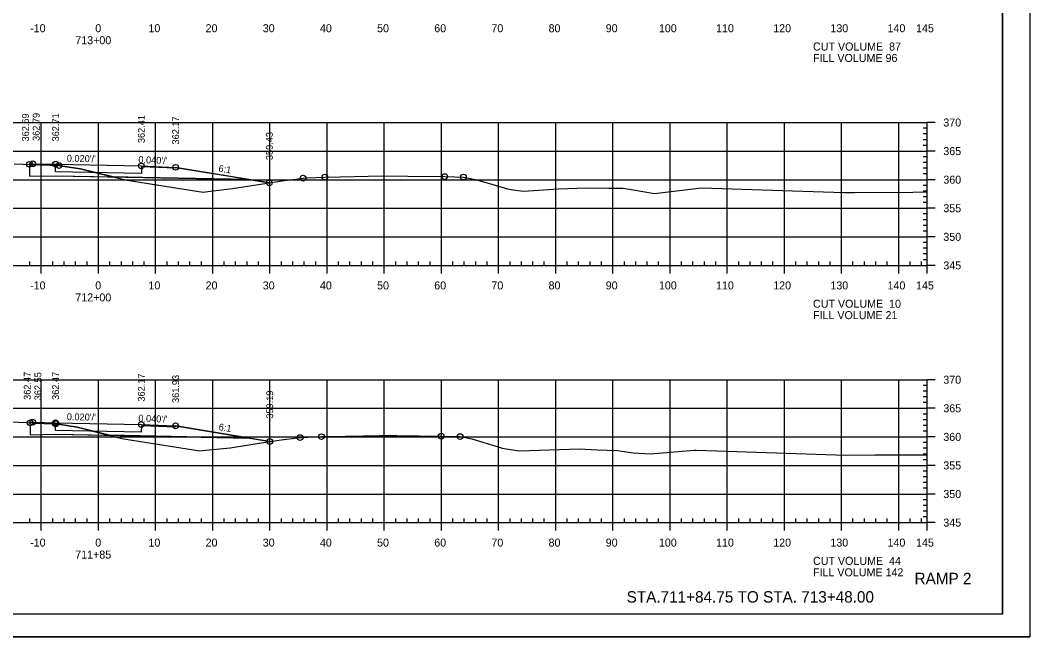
# Model space of a CAD drawing. Extents: x 1359801 to 1362404, y 372415 to 374228.
# Drawn here: x 1360573.8 to 1360750.5, y 373374.6 to 373482.5 of the extents above; entities that cross this region are included whole.
import ezdxf

# ---------------------------------------------------------------- set-up
doc = ezdxf.new("R2010")
doc.units = 0
for name, color, linetype in [('S_DRG_PT_SYM', 7, 'Continuous'), ('S_ELECTRIC_UTILITIES_ANNOT', 7, 'Continuous'), ('S_IRON_PIN', 7, 'Continuous'), ('S_MAILBOX', 7, 'Continuous'), ('S_PRIMARY_CTL', 7, 'Continuous'), ('S_SANITARY_SEWER', 7, 'Continuous'), ('S_SHOULDER', 7, 'Continuous'), ('S_SIGN', 7, 'Continuous'), ('S_UNDERGROUND_CABLE', 7, 'Continuous'), ('S_UTL_PT_SYM', 7, 'Continuous'), ('S_WATER_UTILITIES', 7, 'Continuous')]:
    doc.layers.add(name, color=color, linetype=linetype)

msp = doc.modelspace()

# ---------------------------------------------------------------- linework, layer by layer
at = {"layer": 'S_DRG_PT_SYM'}
for points in [[(1360572.77, 373457.4), (1360580.62, 373457.08), (1360580.81, 373457.05), (1360584.36, 373456.48), (1360589.04, 373455.36), (1360592.56, 373454.5), (1360602.51, 373452.95), (1360605.85, 373452.43), (1360606.65, 373452.53), (1360610.99, 373453.04), (1360617.42, 373454.03), (1360620, 373454.44), (1360622.14, 373454.7), (1360623.33, 373454.87), (1360624.02, 373454.91), (1360627.11, 373455.05), (1360629.73, 373455.11), (1360637.24, 373455.28), (1360641.63, 373455.23), (1360648.1, 373455.15), (1360649.89, 373455.1), (1360651.37, 373455.07), (1360652.56, 373454.82), (1360653.48, 373454.65), (1360656.93, 373453.63), (1360659.06, 373453.02), (1360660.09, 373452.85), (1360661.91, 373452.62), (1360668, 373453), (1360672.86, 373453.2), (1360676.82, 373453.13), (1360679.35, 373453.11), (1360681.42, 373452.74), (1360684.8, 373452.18), (1360692.02, 373453.07), (1360693.11, 373453.18), (1360708.96, 373452.67), (1360717.99, 373452.37), (1360719.13, 373452.34), (1360719.81, 373452.34), (1360729.99, 373452.43), (1360732.37, 373452.48), (1360732.53, 373452.48)], [(1360572.09, 373412.21), (1360579.5, 373411.91), (1360580.03, 373411.89), (1360580.88, 373411.76), (1360583.8, 373411.28), (1360590.67, 373409.57), (1360591.94, 373409.26), (1360593.44, 373409.03), (1360605.29, 373407.16), (1360605.71, 373407.2), (1360610.58, 373407.69), (1360614.21, 373408.27), (1360619.48, 373409.1), (1360622.34, 373409.43), (1360622.8, 373409.48), (1360623.07, 373409.49), (1360626.53, 373409.64), (1360627.86, 373409.67), (1360636.7, 373409.86), (1360639.74, 373409.82), (1360647.5, 373409.73), (1360649.74, 373409.68), (1360650.79, 373409.65), (1360651.44, 373409.52), (1360652.83, 373409.23), (1360657.43, 373407.84), (1360658.16, 373407.63), (1360658.5, 373407.58), (1360661.1, 373407.14), (1360666.46, 373407.34), (1360671.64, 373407.51), (1360674.8, 373407.32), (1360678.27, 373407.23), (1360681.06, 373406.79), (1360684.1, 373406.64), (1360691.77, 373407.27), (1360692.15, 373407.28), (1360695.7, 373407.16), (1360718.25, 373406.42), (1360723.37, 373406.48), (1360732.53, 373406.46)]]:
    msp.add_lwpolyline(points, dxfattribs=at)
at = {"layer": 'S_ELECTRIC_UTILITIES_ANNOT'}
for p, q in [((1360575.46, 373457.29), (1360575.47, 373455.21)), ((1360590.09, 373455.1), (1360584.36, 373456.48)), ((1360590.09, 373455.1), (1360590.09, 373455.1)), ((1360617.42, 373454.03), (1360613.85, 373454.63)), ((1360575.57, 373412.07), (1360575.57, 373409.98)), ((1360589.42, 373409.88), (1360583.8, 373411.28)), ((1360589.42, 373409.88), (1360590.67, 373409.57)), ((1360617.49, 373408.79), (1360613.85, 373409.39))]:
    msp.add_line(p, q, dxfattribs=at)
for points in [[(1360584.36, 373456.48), (1360580.81, 373457.05), (1360580.62, 373457.08), (1360575.46, 373457.29)], [(1360575.47, 373455.21), (1360580.03, 373455.3), (1360590.09, 373455.1)], [(1360590.09, 373455.1), (1360592.56, 373454.5), (1360602.51, 373452.95), (1360605.85, 373452.43), (1360606.65, 373452.53), (1360610.99, 373453.04), (1360617.42, 373454.03)], [(1360613.85, 373454.63), (1360595.25, 373455), (1360590.09, 373455.1)], [(1360583.8, 373411.28), (1360580.88, 373411.76), (1360580.03, 373411.89), (1360579.5, 373411.91), (1360575.57, 373412.07)], [(1360575.57, 373409.98), (1360580.03, 373410.07), (1360589.42, 373409.88)], [(1360613.85, 373409.39), (1360594.83, 373409.77), (1360589.42, 373409.88)], [(1360590.67, 373409.57), (1360591.94, 373409.26), (1360593.44, 373409.03), (1360605.29, 373407.16), (1360605.71, 373407.2), (1360610.58, 373407.69), (1360614.21, 373408.27), (1360617.49, 373408.79)]]:
    msp.add_lwpolyline(points, dxfattribs=at)
at = {"layer": 'S_MAILBOX'}
for p, q in [((1360442.53, 373464.6), (1360732.53, 373464.6)), ((1360577.53, 373439.6), (1360577.53, 373464.6)), ((1360587.53, 373439.6), (1360587.53, 373464.6)), ((1360597.53, 373439.6), (1360597.53, 373464.6)), ((1360607.53, 373439.6), (1360607.53, 373464.6)), ((1360617.53, 373439.6), (1360617.53, 373464.6)), ((1360627.53, 373439.6), (1360627.53, 373464.6)), ((1360637.53, 373439.6), (1360637.53, 373464.6)), ((1360647.53, 373439.6), (1360647.53, 373464.6)), ((1360657.53, 373439.6), (1360657.53, 373464.6)), ((1360667.53, 373439.6), (1360667.53, 373464.6)), ((1360677.53, 373439.6), (1360677.53, 373464.6)), ((1360687.53, 373439.6), (1360687.53, 373464.6)), ((1360697.53, 373439.6), (1360697.53, 373464.6)), ((1360707.53, 373439.6), (1360707.53, 373464.6)), ((1360717.53, 373439.6), (1360717.53, 373464.6)), ((1360727.53, 373439.6), (1360727.53, 373464.6)), ((1360732.53, 373439.6), (1360732.53, 373464.6)), ((1360442.53, 373459.6), (1360732.53, 373459.6)), ((1360442.53, 373454.6), (1360732.53, 373454.6)), ((1360442.53, 373449.6), (1360732.53, 373449.6)), ((1360442.53, 373444.6), (1360732.53, 373444.6)), ((1360442.53, 373439.6), (1360732.53, 373439.6)), ((1360442.53, 373419.6), (1360732.53, 373419.6)), ((1360577.53, 373394.6), (1360577.53, 373419.6)), ((1360587.53, 373394.6), (1360587.53, 373419.6)), ((1360597.53, 373394.6), (1360597.53, 373419.6)), ((1360607.53, 373394.6), (1360607.53, 373419.6)), ((1360617.53, 373394.6), (1360617.53, 373419.6)), ((1360627.53, 373394.6), (1360627.53, 373419.6)), ((1360637.53, 373394.6), (1360637.53, 373419.6)), ((1360647.53, 373394.6), (1360647.53, 373419.6)), ((1360657.53, 373394.6), (1360657.53, 373419.6)), ((1360667.53, 373394.6), (1360667.53, 373419.6)), ((1360677.53, 373394.6), (1360677.53, 373419.6)), ((1360687.53, 373394.6), (1360687.53, 373419.6)), ((1360697.53, 373394.6), (1360697.53, 373419.6)), ((1360707.53, 373394.6), (1360707.53, 373419.6)), ((1360717.53, 373394.6), (1360717.53, 373419.6)), ((1360727.53, 373394.6), (1360727.53, 373419.6)), ((1360732.53, 373394.6), (1360732.53, 373419.6)), ((1360442.53, 373414.6), (1360732.53, 373414.6)), ((1360442.53, 373409.6), (1360732.53, 373409.6)), ((1360442.53, 373404.6), (1360732.53, 373404.6)), ((1360442.53, 373399.6), (1360732.53, 373399.6)), ((1360442.53, 373394.6), (1360732.53, 373394.6))]:
    msp.add_line(p, q, dxfattribs=at)
at = {"layer": 'S_SANITARY_SEWER'}
for points in [[(1360575.46, 373457.29), (1360576.03, 373457.38), (1360580.03, 373457.3), (1360595.03, 373457), (1360601.03, 373456.76), (1360610.44, 373455.2), (1360617.42, 373454.03)], [(1360576.03, 373457.38), (1360580.03, 373457.3), (1360595.03, 373457), (1360601.03, 373456.76)], [(1360575.57, 373412.07), (1360576.03, 373412.15), (1360580.03, 373412.07), (1360595.03, 373411.77), (1360601.03, 373411.53), (1360610.44, 373409.96), (1360617.49, 373408.79)], [(1360576.03, 373412.15), (1360580.03, 373412.07), (1360595.03, 373411.77), (1360601.03, 373411.53)]]:
    msp.add_lwpolyline(points, dxfattribs=at)
at = {"layer": 'S_SHOULDER'}
for p, q in [((1360575.46, 373457.29), (1360575.46, 373455.21)), ((1360575.46, 373455.21), (1360575.47, 373455.21)), ((1360575.57, 373412.07), (1360575.57, 373409.95)), ((1360575.57, 373409.95), (1360575.57, 373409.98)), ((1360417.13, 373374.62), (1360750.46, 373374.62))]:
    msp.add_line(p, q, dxfattribs=at)
for points in [[(1360417.12, 373587.95), (1360750.46, 373587.95), (1360750.46, 373374.61), (1360417.12, 373374.61)], [(1360663.45, 373584.06), (1360663.45, 373574.18), (1360699.18, 373574.18), (1360699.18, 373571.26), (1360722.38, 373571.26), (1360722.38, 373546.93), (1360745.71, 373546.93), (1360745.71, 373378.6), (1360429.53, 373378.6), (1360429.53, 373584.06)]]:
    msp.add_lwpolyline(points, close=True, dxfattribs=at)
for points in [[(1360580.04, 373457.13), (1360576.04, 373457.21), (1360576.03, 373457.38), (1360575.46, 373457.29)], [(1360595.03, 373456.83), (1360595.03, 373455.67), (1360580.03, 373455.97), (1360580.04, 373457.13)], [(1360613.85, 373454.63), (1360601.03, 373456.76), (1360601.01, 373456.59), (1360595.03, 373456.83)], [(1360575.47, 373455.21), (1360580.03, 373455.3), (1360613.85, 373454.63)], [(1360580.02, 373411.9), (1360576.04, 373411.98), (1360576.03, 373412.15), (1360575.57, 373412.07)], [(1360576.03, 373411.98), (1360580.02, 373411.9)], [(1360595.03, 373411.6), (1360595.02, 373410.44), (1360580.03, 373410.74), (1360580.02, 373411.9)], [(1360595.03, 373411.6), (1360601.02, 373411.36)], [(1360613.97, 373409.39), (1360601.03, 373411.53), (1360601.01, 373411.36), (1360595.03, 373411.6)], [(1360575.57, 373409.98), (1360580.03, 373410.07), (1360613.97, 373409.39)]]:
    msp.add_lwpolyline(points, dxfattribs=at)
for centre in [(1360575.46, 373457.29), (1360576.03, 373457.38), (1360580.03, 373457.3), (1360580.62, 373457.08), (1360595.03, 373457), (1360601.03, 373456.76), (1360623.33, 373454.87), (1360627.11, 373455.05), (1360648.1, 373455.15), (1360651.37, 373455.07), (1360617.42, 373454.03), (1360575.57, 373412.07), (1360576.03, 373412.15), (1360580.03, 373412.07), (1360580.03, 373411.89), (1360595.03, 373411.77), (1360601.03, 373411.53), (1360617.49, 373408.79), (1360622.8, 373409.48), (1360626.53, 373409.64), (1360647.5, 373409.73), (1360650.79, 373409.65)]:
    msp.add_circle(centre, 0.5, dxfattribs=at)
at = {"layer": 'S_UNDERGROUND_CABLE'}
for p, q in [((1360575.46, 373457.29), (1360575.46, 373455.21)), ((1360575.57, 373412.07), (1360575.57, 373409.95))]:
    msp.add_line(p, q, dxfattribs=at)
for points in [[(1360575.47, 373455.21), (1360580.03, 373455.3), (1360613.85, 373454.63)], [(1360575.57, 373409.98), (1360580.03, 373410.07), (1360613.97, 373409.39)]]:
    msp.add_lwpolyline(points, dxfattribs=at)
at = {"layer": 'S_UTL_PT_SYM'}
for q in [(1360745.71, 373584.06), (1360429.53, 373378.6)]:
    msp.add_line((1360745.71, 373378.6), q, dxfattribs=at)
at = {"layer": 'S_WATER_UTILITIES'}
for p, q in [((1360732.53, 373463.6), (1360731.83, 373463.6)), ((1360732.53, 373439.6), (1360732.53, 373464.6)), ((1360733.93, 373464.6), (1360732.53, 373464.6)), ((1360732.53, 373462.6), (1360731.83, 373462.6)), ((1360732.53, 373461.6), (1360731.83, 373461.6)), ((1360732.53, 373460.6), (1360731.83, 373460.6)), ((1360732.53, 373458.6), (1360731.83, 373458.6)), ((1360733.93, 373459.6), (1360732.53, 373459.6)), ((1360732.53, 373457.6), (1360731.83, 373457.6)), ((1360732.53, 373456.6), (1360731.83, 373456.6)), ((1360732.53, 373455.6), (1360731.83, 373455.6)), ((1360732.53, 373453.6), (1360731.83, 373453.6)), ((1360733.93, 373454.6), (1360732.53, 373454.6)), ((1360732.53, 373452.6), (1360731.83, 373452.6)), ((1360732.53, 373451.6), (1360731.83, 373451.6)), ((1360732.53, 373450.6), (1360731.83, 373450.6)), ((1360733.93, 373449.6), (1360732.53, 373449.6)), ((1360732.53, 373448.6), (1360731.83, 373448.6)), ((1360732.53, 373447.6), (1360731.83, 373447.6)), ((1360732.53, 373446.6), (1360731.83, 373446.6)), ((1360732.53, 373445.6), (1360731.83, 373445.6)), ((1360733.93, 373444.6), (1360732.53, 373444.6)), ((1360732.53, 373443.6), (1360731.83, 373443.6)), ((1360732.53, 373442.6), (1360731.83, 373442.6)), ((1360732.53, 373441.6), (1360731.83, 373441.6)), ((1360732.53, 373440.6), (1360731.83, 373440.6)), ((1360442.53, 373439.6), (1360732.53, 373439.6)), ((1360575.53, 373439.6), (1360575.53, 373440.3)), ((1360577.53, 373438.2), (1360577.53, 373439.6)), ((1360579.53, 373439.6), (1360579.53, 373440.3)), ((1360581.53, 373439.6), (1360581.53, 373440.3)), ((1360583.53, 373439.6), (1360583.53, 373440.3)), ((1360585.53, 373439.6), (1360585.53, 373440.3)), ((1360587.53, 373438.2), (1360587.53, 373439.6)), ((1360589.53, 373439.6), (1360589.53, 373440.3)), ((1360591.53, 373439.6), (1360591.53, 373440.3)), ((1360593.53, 373439.6), (1360593.53, 373440.3)), ((1360595.53, 373439.6), (1360595.53, 373440.3)), ((1360597.53, 373438.2), (1360597.53, 373439.6)), ((1360599.53, 373439.6), (1360599.53, 373440.3)), ((1360601.53, 373439.6), (1360601.53, 373440.3)), ((1360603.53, 373439.6), (1360603.53, 373440.3)), ((1360605.53, 373439.6), (1360605.53, 373440.3)), ((1360607.53, 373438.2), (1360607.53, 373439.6)), ((1360609.53, 373439.6), (1360609.53, 373440.3)), ((1360611.53, 373439.6), (1360611.53, 373440.3)), ((1360613.53, 373439.6), (1360613.53, 373440.3)), ((1360615.53, 373439.6), (1360615.53, 373440.3)), ((1360617.53, 373438.2), (1360617.53, 373439.6)), ((1360619.53, 373439.6), (1360619.53, 373440.3)), ((1360621.53, 373439.6), (1360621.53, 373440.3)), ((1360623.53, 373439.6), (1360623.53, 373440.3)), ((1360625.53, 373439.6), (1360625.53, 373440.3)), ((1360627.53, 373438.2), (1360627.53, 373439.6)), ((1360629.53, 373439.6), (1360629.53, 373440.3)), ((1360631.53, 373439.6), (1360631.53, 373440.3)), ((1360633.53, 373439.6), (1360633.53, 373440.3)), ((1360635.53, 373439.6), (1360635.53, 373440.3)), ((1360637.53, 373438.2), (1360637.53, 373439.6)), ((1360639.53, 373439.6), (1360639.53, 373440.3)), ((1360641.53, 373439.6), (1360641.53, 373440.3)), ((1360643.53, 373439.6), (1360643.53, 373440.3)), ((1360645.53, 373439.6), (1360645.53, 373440.3)), ((1360647.53, 373438.2), (1360647.53, 373439.6)), ((1360649.53, 373439.6), (1360649.53, 373440.3)), ((1360651.53, 373439.6), (1360651.53, 373440.3)), ((1360653.53, 373439.6), (1360653.53, 373440.3)), ((1360655.53, 373439.6), (1360655.53, 373440.3)), ((1360657.53, 373438.2), (1360657.53, 373439.6)), ((1360659.53, 373439.6), (1360659.53, 373440.3)), ((1360661.53, 373439.6), (1360661.53, 373440.3)), ((1360663.53, 373439.6), (1360663.53, 373440.3)), ((1360665.53, 373439.6), (1360665.53, 373440.3)), ((1360667.53, 373438.2), (1360667.53, 373439.6)), ((1360669.53, 373439.6), (1360669.53, 373440.3)), ((1360671.53, 373439.6), (1360671.53, 373440.3)), ((1360673.53, 373439.6), (1360673.53, 373440.3)), ((1360675.53, 373439.6), (1360675.53, 373440.3)), ((1360677.53, 373438.2), (1360677.53, 373439.6)), ((1360679.53, 373439.6), (1360679.53, 373440.3)), ((1360681.53, 373439.6), (1360681.53, 373440.3)), ((1360683.53, 373439.6), (1360683.53, 373440.3)), ((1360685.53, 373439.6), (1360685.53, 373440.3)), ((1360687.53, 373438.2), (1360687.53, 373439.6)), ((1360689.53, 373439.6), (1360689.53, 373440.3)), ((1360691.53, 373439.6), (1360691.53, 373440.3)), ((1360693.53, 373439.6), (1360693.53, 373440.3)), ((1360695.53, 373439.6), (1360695.53, 373440.3)), ((1360697.53, 373438.2), (1360697.53, 373439.6)), ((1360699.53, 373439.6), (1360699.53, 373440.3)), ((1360701.53, 373439.6), (1360701.53, 373440.3)), ((1360703.53, 373439.6), (1360703.53, 373440.3)), ((1360705.53, 373439.6), (1360705.53, 373440.3)), ((1360707.53, 373438.2), (1360707.53, 373439.6)), ((1360709.53, 373439.6), (1360709.53, 373440.3)), ((1360711.53, 373439.6), (1360711.53, 373440.3)), ((1360713.53, 373439.6), (1360713.53, 373440.3)), ((1360715.53, 373439.6), (1360715.53, 373440.3)), ((1360717.53, 373438.2), (1360717.53, 373439.6)), ((1360719.53, 373439.6), (1360719.53, 373440.3)), ((1360721.53, 373439.6), (1360721.53, 373440.3)), ((1360723.53, 373439.6), (1360723.53, 373440.3)), ((1360725.53, 373439.6), (1360725.53, 373440.3)), ((1360727.53, 373438.2), (1360727.53, 373439.6)), ((1360729.53, 373439.6), (1360729.53, 373440.3)), ((1360731.53, 373439.6), (1360731.53, 373440.3)), ((1360732.53, 373438.2), (1360732.53, 373439.6)), ((1360733.93, 373439.6), (1360732.53, 373439.6)), ((1360732.53, 373394.6), (1360732.53, 373419.6)), ((1360733.93, 373419.6), (1360732.53, 373419.6)), ((1360732.53, 373418.6), (1360731.83, 373418.6)), ((1360732.53, 373417.6), (1360731.83, 373417.6)), ((1360732.53, 373416.6), (1360731.83, 373416.6)), ((1360732.53, 373415.6), (1360731.83, 373415.6)), ((1360733.93, 373414.6), (1360732.53, 373414.6)), ((1360732.53, 373413.6), (1360731.83, 373413.6)), ((1360732.53, 373412.6), (1360731.83, 373412.6)), ((1360732.53, 373411.6), (1360731.83, 373411.6)), ((1360732.53, 373410.6), (1360731.83, 373410.6)), ((1360733.93, 373409.6), (1360732.53, 373409.6)), ((1360732.53, 373408.6), (1360731.83, 373408.6)), ((1360732.53, 373407.6), (1360731.83, 373407.6)), ((1360732.53, 373406.6), (1360731.83, 373406.6)), ((1360732.53, 373405.6), (1360731.83, 373405.6)), ((1360732.53, 373403.6), (1360731.83, 373403.6)), ((1360733.93, 373404.6), (1360732.53, 373404.6)), ((1360732.53, 373402.6), (1360731.83, 373402.6)), ((1360732.53, 373401.6), (1360731.83, 373401.6)), ((1360732.53, 373400.6), (1360731.83, 373400.6)), ((1360732.53, 373398.6), (1360731.83, 373398.6)), ((1360733.93, 373399.6), (1360732.53, 373399.6)), ((1360732.53, 373397.6), (1360731.83, 373397.6)), ((1360732.53, 373396.6), (1360731.83, 373396.6)), ((1360575.53, 373394.6), (1360575.53, 373395.3)), ((1360579.53, 373394.6), (1360579.53, 373395.3)), ((1360581.53, 373394.6), (1360581.53, 373395.3)), ((1360583.53, 373394.6), (1360583.53, 373395.3)), ((1360585.53, 373394.6), (1360585.53, 373395.3)), ((1360589.53, 373394.6), (1360589.53, 373395.3)), ((1360591.53, 373394.6), (1360591.53, 373395.3)), ((1360593.53, 373394.6), (1360593.53, 373395.3)), ((1360595.53, 373394.6), (1360595.53, 373395.3)), ((1360599.53, 373394.6), (1360599.53, 373395.3)), ((1360601.53, 373394.6), (1360601.53, 373395.3)), ((1360603.53, 373394.6), (1360603.53, 373395.3)), ((1360605.53, 373394.6), (1360605.53, 373395.3)), ((1360609.53, 373394.6), (1360609.53, 373395.3)), ((1360611.53, 373394.6), (1360611.53, 373395.3)), ((1360613.53, 373394.6), (1360613.53, 373395.3)), ((1360615.53, 373394.6), (1360615.53, 373395.3)), ((1360619.53, 373394.6), (1360619.53, 373395.3)), ((1360621.53, 373394.6), (1360621.53, 373395.3)), ((1360623.53, 373394.6), (1360623.53, 373395.3)), ((1360625.53, 373394.6), (1360625.53, 373395.3)), ((1360629.53, 373394.6), (1360629.53, 373395.3)), ((1360631.53, 373394.6), (1360631.53, 373395.3)), ((1360633.53, 373394.6), (1360633.53, 373395.3)), ((1360635.53, 373394.6), (1360635.53, 373395.3)), ((1360639.53, 373394.6), (1360639.53, 373395.3)), ((1360641.53, 373394.6), (1360641.53, 373395.3)), ((1360643.53, 373394.6), (1360643.53, 373395.3)), ((1360645.53, 373394.6), (1360645.53, 373395.3)), ((1360649.53, 373394.6), (1360649.53, 373395.3)), ((1360651.53, 373394.6), (1360651.53, 373395.3)), ((1360653.53, 373394.6), (1360653.53, 373395.3)), ((1360655.53, 373394.6), (1360655.53, 373395.3)), ((1360659.53, 373394.6), (1360659.53, 373395.3)), ((1360661.53, 373394.6), (1360661.53, 373395.3)), ((1360663.53, 373394.6), (1360663.53, 373395.3)), ((1360665.53, 373394.6), (1360665.53, 373395.3)), ((1360669.53, 373394.6), (1360669.53, 373395.3)), ((1360671.53, 373394.6), (1360671.53, 373395.3)), ((1360673.53, 373394.6), (1360673.53, 373395.3)), ((1360675.53, 373394.6), (1360675.53, 373395.3)), ((1360679.53, 373394.6), (1360679.53, 373395.3)), ((1360681.53, 373394.6), (1360681.53, 373395.3)), ((1360683.53, 373394.6), (1360683.53, 373395.3)), ((1360685.53, 373394.6), (1360685.53, 373395.3)), ((1360689.53, 373394.6), (1360689.53, 373395.3)), ((1360691.53, 373394.6), (1360691.53, 373395.3)), ((1360693.53, 373394.6), (1360693.53, 373395.3)), ((1360695.53, 373394.6), (1360695.53, 373395.3)), ((1360699.53, 373394.6), (1360699.53, 373395.3)), ((1360701.53, 373394.6), (1360701.53, 373395.3)), ((1360703.53, 373394.6), (1360703.53, 373395.3)), ((1360705.53, 373394.6), (1360705.53, 373395.3)), ((1360709.53, 373394.6), (1360709.53, 373395.3)), ((1360711.53, 373394.6), (1360711.53, 373395.3)), ((1360713.53, 373394.6), (1360713.53, 373395.3)), ((1360715.53, 373394.6), (1360715.53, 373395.3)), ((1360719.53, 373394.6), (1360719.53, 373395.3)), ((1360721.53, 373394.6), (1360721.53, 373395.3)), ((1360723.53, 373394.6), (1360723.53, 373395.3)), ((1360725.53, 373394.6), (1360725.53, 373395.3)), ((1360729.53, 373394.6), (1360729.53, 373395.3)), ((1360731.53, 373394.6), (1360731.53, 373395.3)), ((1360732.53, 373395.6), (1360731.83, 373395.6)), ((1360442.53, 373394.6), (1360732.53, 373394.6)), ((1360577.53, 373393.2), (1360577.53, 373394.6)), ((1360587.53, 373393.2), (1360587.53, 373394.6)), ((1360597.53, 373393.2), (1360597.53, 373394.6)), ((1360607.53, 373393.2), (1360607.53, 373394.6)), ((1360617.53, 373393.2), (1360617.53, 373394.6)), ((1360627.53, 373393.2), (1360627.53, 373394.6)), ((1360637.53, 373393.2), (1360637.53, 373394.6)), ((1360647.53, 373393.2), (1360647.53, 373394.6)), ((1360657.53, 373393.2), (1360657.53, 373394.6)), ((1360667.53, 373393.2), (1360667.53, 373394.6)), ((1360677.53, 373393.2), (1360677.53, 373394.6)), ((1360687.53, 373393.2), (1360687.53, 373394.6)), ((1360697.53, 373393.2), (1360697.53, 373394.6)), ((1360707.53, 373393.2), (1360707.53, 373394.6)), ((1360717.53, 373393.2), (1360717.53, 373394.6)), ((1360727.53, 373393.2), (1360727.53, 373394.6)), ((1360732.53, 373393.2), (1360732.53, 373394.6)), ((1360733.93, 373394.6), (1360732.53, 373394.6))]:
    msp.add_line(p, q, dxfattribs=at)

# ---------------------------------------------------------------- texts
at = {"layer": 'S_IRON_PIN'}
for s, rotation, p in [('362.69', 90, (1360575.36, 373461.29)), ('362.79', 90, (1360577.23, 373461.38)), ('362.71', 90, (1360580.63, 373461.3)), ('362.41', 90, (1360595.63, 373461)), ('362.17', 90, (1360601.63, 373460.76)), ('359.43', 90, (1360618.02, 373458.03)), ("0.020'/'", 358.8542, (1360581.98, 373457.76)), ("0.040'/'", 357.7094, (1360594.49, 373457.53)), ('6:1', 350.5377, (1360608.46, 373456.03)), ('362.47', 90, (1360575.67, 373416.07)), ('362.55', 90, (1360577.53, 373416)), ('362.47', 90, (1360580.63, 373416.07)), ('362.17', 90, (1360595.63, 373415.77)), ('361.93', 90, (1360601.63, 373415.53)), ('359.19', 90, (1360618.09, 373412.79)), ("0.020'/'", 358.8542, (1360581.98, 373412.53)), ("0.040'/'", 357.7094, (1360594.49, 373412.29)), ('6:1', 350.5377, (1360608.49, 373410.79))]:
    msp.add_text(s, height=1.2, rotation=rotation, dxfattribs=at).set_placement(p)
at = {"layer": 'S_PRIMARY_CTL'}
for s, p in [('-10', (1360575.57, 373480.4)), ('0', (1360586.97, 373480.4)), ('10', (1360596.27, 373480.4)), ('20', (1360606.27, 373480.4)), ('30', (1360616.27, 373480.4)), ('40', (1360626.27, 373480.4)), ('50', (1360636.27, 373480.4)), ('60', (1360646.27, 373480.4)), ('70', (1360656.27, 373480.4)), ('80', (1360666.27, 373480.4)), ('90', (1360676.27, 373480.4)), ('100', (1360685.57, 373480.4)), ('110', (1360695.57, 373480.4)), ('120', (1360705.57, 373480.4)), ('130', (1360715.57, 373480.4)), ('140', (1360725.57, 373480.4)), ('145', (1360730.56, 373480.4)), ('713+00', (1360583.47, 373478.3)), ('CUT VOLUME  87', (1360712.53, 373477.2)), ('FILL VOLUME 96', (1360712.53, 373475.2)), ('370', (1360735.33, 373463.9)), ('365', (1360735.33, 373458.9)), ('360', (1360735.33, 373453.9)), ('355', (1360735.33, 373448.9)), ('350', (1360735.33, 373443.9)), ('345', (1360735.33, 373438.9)), ('-10', (1360575.57, 373435.4)), ('0', (1360586.97, 373435.4)), ('10', (1360596.27, 373435.4)), ('20', (1360606.27, 373435.4)), ('30', (1360616.27, 373435.4)), ('40', (1360626.27, 373435.4)), ('50', (1360636.27, 373435.4)), ('60', (1360646.27, 373435.4)), ('70', (1360656.27, 373435.4)), ('80', (1360666.27, 373435.4)), ('90', (1360676.27, 373435.4)), ('100', (1360685.57, 373435.4)), ('110', (1360695.57, 373435.4)), ('120', (1360705.57, 373435.4)), ('130', (1360715.57, 373435.4)), ('140', (1360725.57, 373435.4)), ('145', (1360730.56, 373435.4)), ('712+00', (1360583.47, 373433.3)), ('CUT VOLUME  10', (1360712.53, 373432.2)), ('FILL VOLUME 21', (1360712.53, 373430.2)), ('370', (1360735.33, 373418.9)), ('365', (1360735.33, 373413.9)), ('360', (1360735.33, 373408.9)), ('355', (1360735.33, 373403.9)), ('350', (1360735.33, 373398.9)), ('345', (1360735.33, 373393.9)), ('-10', (1360575.57, 373390.4)), ('0', (1360586.97, 373390.4)), ('10', (1360596.27, 373390.4)), ('20', (1360606.27, 373390.4)), ('30', (1360616.27, 373390.4)), ('40', (1360626.27, 373390.4)), ('50', (1360636.27, 373390.4)), ('60', (1360646.27, 373390.4)), ('70', (1360656.27, 373390.4)), ('80', (1360666.27, 373390.4)), ('90', (1360676.27, 373390.4)), ('100', (1360685.57, 373390.4)), ('110', (1360695.57, 373390.4)), ('120', (1360705.57, 373390.4)), ('130', (1360715.57, 373390.4)), ('140', (1360725.57, 373390.4)), ('145', (1360730.56, 373390.4)), ('711+85', (1360583.46, 373388.3)), ('CUT VOLUME  44', (1360712.53, 373387.2)), ('FILL VOLUME 142', (1360712.53, 373385.2))]:
    msp.add_text(s, height=1.4, dxfattribs=at).set_placement(p)
at = {"layer": 'S_SIGN'}
for s, p in [('RAMP 2', (1360730.3, 373383.82)), ('STA.711+84.75 TO STA. 713+48.00', (1360679.93, 373380.6))]:
    msp.add_text(s, height=2, dxfattribs=at).set_placement(p)

doc.saveas('drawing.dxf')
